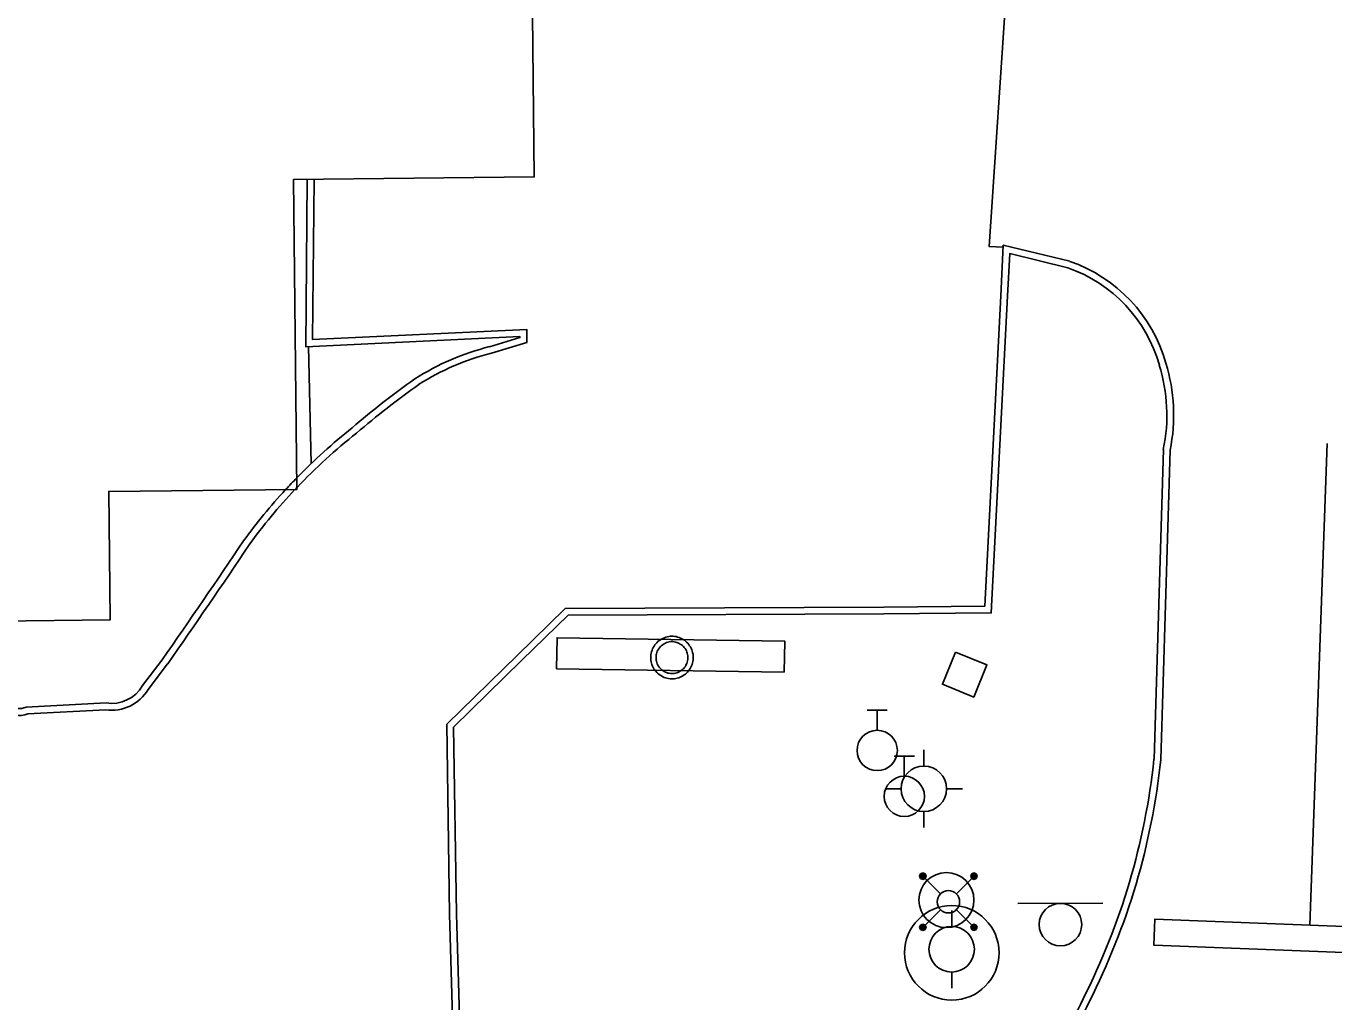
# Model space of a CAD drawing. Extents: x 2145380 to 2156929, y 139568 to 149130.
# Drawn here: x 2150576.6 to 2150691.6, y 140400 to 140485.8 of the extents above; entities that cross this region are included whole.
import ezdxf

# ---------------------------------------------------------------- set-up
doc = ezdxf.new("R2010")
doc.units = 0
for name, color, linetype in [('Default', 7, 'Continuous'), ('TOPO_Asphalt', 7, 'Continuous'), ('TOPO_Building', 7, 'Continuous'), ('TOPO_Concrete', 7, 'Continuous'), ('TOPO_Curb Back', 7, 'Continuous'), ('TOPO_Light Pole', 7, 'Continuous'), ('TOPO_Misc Line', 7, 'Continuous'), ('TOPO_Power Pole', 7, 'Continuous'), ('TOPO_Sidewalk', 7, 'Continuous'), ('TOPO_Sign', 7, 'Continuous'), ('TOPO_Wall Freestanding', 7, 'Continuous'), ('TOPO_Water Fire Hydrant', 7, 'Continuous'), ('TOPO_Water Valve', 7, 'Continuous')]:
    doc.layers.add(name, color=color, linetype=linetype)

# ---------------------------------------------------------------- blocks, each defined once
blk = doc.blocks.new('POWPOL')
at = {"layer": 'TOPO_Power Pole'}
for p, q in [((0, 10.16), (0, 17.34)), ((0, -10.16), (0, -17.34))]:
    blk.add_line(p, q, dxfattribs=at)
blk.add_circle((0, 0), 10.16, dxfattribs=at)
blk = doc.blocks.new('FIRHYD')
at = {"layer": 'TOPO_Water Fire Hydrant'}
for p, q in [((-0.02, 10.16), (-0.03, 17.34)), ((10.16, 0.02), (17.34, 0.03)), ((-10.16, -0.02), (-17.34, -0.03)), ((0.02, -10.16), (0.03, -17.34))]:
    blk.add_line(p, q, dxfattribs=at)
blk.add_circle((0, 0), 10.16, dxfattribs=at)
blk = doc.blocks.new('HIGHMAST')
at = {"layer": 'Default'}
for p, q in [((-6.44, 5.71), (-6.22, 6.22)), ((-6.31, 5.85), (-5.9, 6.28)), ((-6.16, 5.28), (-6.31, 5.85)), ((-6.22, 6.22), (-5.71, 6.44)), ((-6.21, 5.83), (-5.88, 6.16)), ((-6.08, 5.72), (-5.78, 6)), ((-6.02, 5.47), (-5.99, 5.94)), ((-5.99, 5.94), (-5.53, 5.97)), ((-5.9, 6.28), (-5.32, 6.14)), ((-5.88, 6.16), (-5.43, 6.05)), ((-5.8, 6.29), (-5.58, 5.13)), ((-5.79, 5.79), (-5.8, 6.29)), ((-5.78, 6), (-5.78, 5.83)), ((-5.77, 6.02), (-5.42, 5.63)), ((-5.71, 6.44), (-5.2, 6.22)), ((-5.53, 5.97), (-5.53, 5.96)), ((-5.52, 5.96), (-5.48, 5.42)), ((-5.43, 6.05), (-5.43, 6.05)), ((-5.41, 6.05), (-5.26, 5.57)), ((-5.32, 6.14), (-5.31, 6.13)), ((-5.3, 6.14), (-5.1, 5.7)), ((-5.2, 6.22), (-4.98, 5.71)), ((-5.2, 6.22), (-5.2, 6.22)), ((4.98, 5.71), (5.2, 6.22)), ((5.08, 5.72), (5.28, 6.15)), ((5.13, 5.58), (5.72, 6.25)), ((5.2, 6.22), (5.71, 6.44)), ((5.2, 6.22), (5.2, 6.22)), ((5.22, 5.62), (5.38, 6.09)), ((5.28, 6.16), (5.85, 6.31)), ((5.28, 6.15), (5.28, 6.16)), ((5.36, 5.74), (5.72, 6.08)), ((5.38, 6.09), (5.83, 6.21)), ((5.38, 6.09), (5.38, 6.09)), ((5.42, 5.48), (5.47, 6.02)), ((5.47, 6.02), (5.94, 5.99)), ((5.47, 6.02), (5.47, 6.02)), ((5.69, 5.92), (5.51, 5.75)), ((5.72, 6.25), (5.62, 5.19)), ((5.83, 5.78), (5.69, 5.92)), ((5.71, 6.44), (6.22, 6.22)), ((5.72, 6.08), (6, 5.78)), ((5.83, 6.21), (6.16, 5.88)), ((5.85, 6.31), (6.28, 5.9)), ((5.94, 5.99), (5.97, 5.53)), ((6.16, 5.88), (6.05, 5.43)), ((6.28, 5.9), (6.14, 5.32)), ((6.22, 6.22), (6.44, 5.71)), ((-6.22, 5.2), (-6.44, 5.71)), ((-6.25, 5.72), (-5.19, 5.62)), ((-5.58, 5.13), (-6.25, 5.72)), ((-6.22, 5.2), (-6.22, 5.2)), ((-5.71, 4.98), (-6.22, 5.2)), ((-6.09, 5.38), (-6.21, 5.83)), ((-6.15, 5.28), (-6.16, 5.28)), ((-5.72, 5.08), (-6.15, 5.28)), ((-6.09, 5.38), (-6.09, 5.38)), ((-5.62, 5.22), (-6.09, 5.38)), ((-5.74, 5.36), (-6.08, 5.72)), ((-6.02, 5.47), (-6.02, 5.47)), ((-5.48, 5.42), (-6.02, 5.47)), ((-5.78, 5.83), (-5.92, 5.69)), ((-5.92, 5.69), (-5.75, 5.51)), ((-5.6, 5.65), (-5.79, 5.79)), ((-5.75, 5.51), (-5.6, 5.65)), ((-5.42, 5.63), (-5.74, 5.36)), ((-5.28, 5.26), (-5.72, 5.08)), ((-5.2, 5.2), (-5.71, 4.98)), ((-5.26, 5.57), (-5.62, 5.22)), ((-5.1, 5.7), (-5.28, 5.26)), ((-4.98, 5.71), (-5.2, 5.2)), ((-5.2, 5.2), (-1.77, 1.77)), ((5.2, 5.2), (1.77, 1.77)), ((5.2, 5.2), (4.98, 5.71)), ((5.26, 5.28), (5.08, 5.72)), ((6.29, 5.8), (5.13, 5.58)), ((5.71, 4.98), (5.2, 5.2)), ((5.57, 5.26), (5.22, 5.62)), ((5.7, 5.1), (5.26, 5.28)), ((5.63, 5.42), (5.36, 5.74)), ((5.96, 5.52), (5.42, 5.48)), ((5.51, 5.75), (5.65, 5.6)), ((6.05, 5.41), (5.57, 5.26)), ((6.02, 5.77), (5.63, 5.42)), ((5.65, 5.6), (5.79, 5.79)), ((6.14, 5.3), (5.7, 5.1)), ((6.22, 5.2), (5.71, 4.98)), ((5.79, 5.79), (6.29, 5.8)), ((6, 5.78), (5.83, 5.78)), ((5.97, 5.53), (5.96, 5.53)), ((6.05, 5.43), (6.05, 5.43)), ((6.14, 5.32), (6.13, 5.31)), ((6.44, 5.71), (6.22, 5.2)), ((6.22, 5.2), (6.22, 5.2)), ((-5.2, -5.2), (-1.77, -1.77)), ((5.2, -5.2), (1.77, -1.77)), ((-6.44, -5.71), (-6.22, -5.2)), ((-6.22, -6.22), (-6.44, -5.71)), ((-6.29, -5.8), (-5.13, -5.58)), ((-5.79, -5.79), (-6.29, -5.8)), ((-6.28, -5.9), (-6.14, -5.32)), ((-6.22, -5.2), (-5.71, -4.98)), ((-6.22, -5.2), (-6.22, -5.2)), ((-6.16, -5.88), (-6.05, -5.43)), ((-6.14, -5.3), (-5.7, -5.1)), ((-6.14, -5.32), (-6.13, -5.31)), ((-6.05, -5.41), (-5.57, -5.26)), ((-6.05, -5.43), (-6.05, -5.43)), ((-6.02, -5.77), (-5.63, -5.42)), ((-6, -5.78), (-5.83, -5.78)), ((-5.72, -6.08), (-6, -5.78)), ((-5.97, -5.53), (-5.96, -5.53)), ((-5.94, -5.99), (-5.97, -5.53)), ((-5.96, -5.52), (-5.42, -5.48)), ((-5.83, -5.78), (-5.69, -5.92)), ((-5.65, -5.6), (-5.79, -5.79)), ((-5.72, -6.25), (-5.62, -5.19)), ((-5.13, -5.58), (-5.72, -6.25)), ((-5.36, -5.74), (-5.72, -6.08)), ((-5.71, -4.98), (-5.2, -5.2)), ((-5.7, -5.1), (-5.26, -5.28)), ((-5.69, -5.92), (-5.51, -5.75)), ((-5.51, -5.75), (-5.65, -5.6)), ((-5.63, -5.42), (-5.36, -5.74)), ((-5.57, -5.26), (-5.22, -5.62)), ((-5.42, -5.48), (-5.47, -6.02)), ((-5.22, -5.62), (-5.38, -6.09)), ((-5.08, -5.72), (-5.28, -6.15)), ((-5.26, -5.28), (-5.08, -5.72)), ((-5.2, -5.2), (-4.98, -5.71)), ((-4.98, -5.71), (-5.2, -6.22)), ((4.98, -5.71), (5.2, -5.2)), ((5.2, -6.22), (4.98, -5.71)), ((5.1, -5.7), (5.28, -5.26)), ((5.3, -6.14), (5.1, -5.7)), ((6.25, -5.72), (5.19, -5.62)), ((5.2, -5.2), (5.71, -4.98)), ((5.26, -5.57), (5.62, -5.22)), ((5.41, -6.05), (5.26, -5.57)), ((5.28, -5.26), (5.72, -5.08)), ((5.42, -5.63), (5.74, -5.36)), ((5.77, -6.02), (5.42, -5.63)), ((5.48, -5.42), (6.02, -5.47)), ((5.52, -5.96), (5.48, -5.42)), ((5.58, -5.13), (6.25, -5.72)), ((5.8, -6.29), (5.58, -5.13)), ((5.75, -5.51), (5.6, -5.65)), ((5.6, -5.65), (5.79, -5.79)), ((5.62, -5.22), (6.09, -5.38)), ((5.71, -4.98), (6.22, -5.2)), ((5.72, -5.08), (6.15, -5.28)), ((5.74, -5.36), (6.08, -5.72)), ((5.92, -5.69), (5.75, -5.51)), ((5.78, -5.83), (5.92, -5.69)), ((6.08, -5.72), (5.78, -6)), ((5.78, -6), (5.78, -5.83)), ((5.79, -5.79), (5.8, -6.29)), ((6.21, -5.83), (5.88, -6.16)), ((6.02, -5.47), (5.99, -5.94)), ((6.02, -5.47), (6.02, -5.47)), ((6.09, -5.38), (6.21, -5.83)), ((6.09, -5.38), (6.09, -5.38)), ((6.15, -5.28), (6.16, -5.28)), ((6.16, -5.28), (6.31, -5.85)), ((6.22, -5.2), (6.22, -5.2)), ((6.22, -5.2), (6.44, -5.71)), ((6.44, -5.71), (6.22, -6.22)), ((-5.85, -6.31), (-6.28, -5.9)), ((-5.71, -6.44), (-6.22, -6.22)), ((-5.83, -6.21), (-6.16, -5.88)), ((-5.47, -6.02), (-5.94, -5.99)), ((-5.28, -6.16), (-5.85, -6.31)), ((-5.38, -6.09), (-5.83, -6.21)), ((-5.2, -6.22), (-5.71, -6.44)), ((-5.47, -6.02), (-5.47, -6.02)), ((-5.38, -6.09), (-5.38, -6.09)), ((-5.28, -6.15), (-5.28, -6.16)), ((-5.2, -6.22), (-5.2, -6.22)), ((5.71, -6.44), (5.2, -6.22)), ((5.2, -6.22), (5.2, -6.22)), ((5.32, -6.14), (5.31, -6.13)), ((5.9, -6.28), (5.32, -6.14)), ((5.43, -6.05), (5.43, -6.05)), ((5.88, -6.16), (5.43, -6.05)), ((5.99, -5.94), (5.53, -5.97)), ((5.53, -5.97), (5.53, -5.96)), ((6.22, -6.22), (5.71, -6.44)), ((6.31, -5.85), (5.9, -6.28))]:
    blk.add_line(p, q, dxfattribs=at)
for centre, radius in [((-0.45, 0.37), 6.15), ((0, 0), 2.5), ((0, 0), 2.5), ((0, 0), 2.5), ((0, 0), 2.5)]:
    blk.add_circle(centre, radius, dxfattribs=at)
blk = doc.blocks.new('WATVAL')
at = {"layer": 'Default'}
for p, q in [((-2.25, 9), (2.25, 9)), ((0, 4.5), (0, 9))]:
    blk.add_line(p, q, dxfattribs=at)
blk.add_circle((0, 0), 4.5, dxfattribs=at)

msp = doc.modelspace()

# ---------------------------------------------------------------- linework, layer by layer
at = {"layer": 'TOPO_Asphalt'}
msp.add_lwpolyline([(2150663.67, 140489.52), (2150662.82, 140489.61), (2150661.26, 140466.41), (2150662.48, 140466.35)], dxfattribs=at)
at = {"layer": 'TOPO_Building'}
msp.add_lwpolyline([(2150497.49, 140506.71), (2150498.16, 140444.19), (2150502, 140444.23), (2150502.12, 140432.57), (2150511.33, 140432.67), (2150511.21, 140443.78), (2150573.95, 140444.45), (2150574.07, 140433.46), (2150583.95, 140433.56), (2150583.83, 140444.86), (2150600.38, 140445.04), (2150600.09, 140472.31), (2150621.25, 140472.54), (2150620.77, 140518.26)], dxfattribs=at)
at = {"layer": 'TOPO_Concrete'}
msp.add_lwpolyline([(2150658.3, 140430.73), (2150661.05, 140429.6), (2150659.9, 140426.78), (2150657.15, 140427.9), (2150658.3, 140430.73)], dxfattribs=at)
at = {"layer": 'TOPO_Curb Back'}
for points in [[(2150601.29, 140472.32), (2150601.15, 140457.6), (2150619.99, 140458.49), (2150619.99, 140458.4), (2150617.32, 140457.6)], [(2150601.89, 140472.32), (2150601.76, 140458.23), (2150620.59, 140459.12), (2150620.59, 140457.96), (2150617.48, 140457.02)], [(2150614.48, 140384.55), (2150613.81, 140407.68), (2150613.55, 140424.38), (2150619.75, 140430.44), (2150623.97, 140434.57), (2150651.99, 140434.69), (2150660.87, 140434.77), (2150662.28, 140462.07), (2150662.49, 140466.54), (2150668.35, 140465.11)], [(2150615.08, 140384.56), (2150614.41, 140407.7), (2150614.16, 140424.13), (2150620.17, 140430.01), (2150624.22, 140433.97), (2150651.99, 140434.09), (2150661.44, 140434.18), (2150662.88, 140462.04), (2150663.06, 140465.79), (2150668.18, 140464.53)], [(2150676.58, 140448.56), (2150675.75, 140421.31)], [(2150677.17, 140448.49), (2150676.35, 140421.27)], [(2150588.52, 140430.05), (2150586.79, 140427.79)], [(2150589.01, 140429.69), (2150587.29, 140427.45)], [(2150583.6, 140426.27), (2150576.57, 140425.88)], [(2150583.57, 140425.66), (2150576.7, 140425.29)]]:
    msp.add_lwpolyline(points, dxfattribs=at)
for centre, radius, start, end in [((2150664.02, 140452.56), 12.67, 15.6524, 70.8724), ((2150664.02, 140452.56), 13.27, 15.6873, 70.9935), ((2150622.79, 140435.87), 22.41, 104.132, 122.5074), ((2150622.79, 140435.87), 21.81, 104.0956, 122.4681), ((2150662, 140451.59), 14.88, 348.2709, 17.1688), ((2150662, 140451.59), 15.48, 348.4673, 17.1387), ((2150655.66, 140391.54), 77.56, 125.3865, 130.5534), ((2150655.63, 140391.58), 76.9, 125.3947, 130.5631), ((2150636.65, 140410.75), 50.63, 128.3425, 135.7615), ((2150636.65, 140410.75), 50.03, 128.3293, 136.4564), ((2150636.65, 140410.75), 50.63, 135.7615, 137.3957), ((2150636.62, 140410.77), 50.6, 137.3926, 143.9878), ((2150636.65, 140410.75), 50.04, 136.7472, 143.9736), ((2150636.65, 140410.75), 50.03, 136.4564, 136.7468), ((2150030.44, 140819.74), 680.67, 325.07502, 326.14376), ((2150029.91, 140820.1), 681.92, 325.07417, 326.14206), ((2150575.99, 140427.16), 2, 164.5357, 290.9959), ((2150575.99, 140427.16), 1.4, 161.1147, 294.5206), ((2150584.1, 140429.32), 3.7, 261.7604, 329.6238), ((2150584.1, 140429.32), 3.1, 260.7067, 330.2755), ((2150615.29, 140427.74), 60.8, 333.0961, 353.9286), ((2150615.29, 140427.74), 61.4, 333.1029, 353.9505), ((2150620.15, 140423.73), 54.67, 316.5573, 334.5373), ((2150620.15, 140423.74), 55.28, 316.5184, 334.5288)]:
    msp.add_arc(centre, radius, start, end, dxfattribs=at)
at = {"layer": 'TOPO_Misc Line'}
msp.add_line((2150689.44, 140406.71), (2150690.98, 140449.08), dxfattribs=at)
for points in [[(2150497.49, 140506.71), (2150498.16, 140444.19), (2150502, 140444.23), (2150502.12, 140432.57), (2150511.33, 140432.67), (2150511.21, 140443.78), (2150573.95, 140444.45), (2150574.07, 140433.46), (2150583.95, 140433.56), (2150583.83, 140444.86), (2150600.38, 140445.04), (2150600.09, 140472.31), (2150621.25, 140472.54), (2150620.77, 140518.26)], [(2150714.5, 140405.74), (2150675.83, 140407.24), (2150675.74, 140404.95), (2150714.46, 140403.45)]]:
    msp.add_lwpolyline(points, dxfattribs=at)
at = {"layer": 'TOPO_Power Pole'}
for points in [[(2150631.49, 140430.25), (2150631.49, 140430.38), (2150631.51, 140430.51), (2150631.53, 140430.64), (2150631.57, 140430.77), (2150631.61, 140430.89), (2150631.66, 140431.02), (2150631.72, 140431.14), (2150631.78, 140431.25), (2150631.86, 140431.36), (2150631.94, 140431.46), (2150632.03, 140431.56), (2150632.12, 140431.65), (2150632.23, 140431.74), (2150632.34, 140431.82), (2150632.45, 140431.88), (2150632.57, 140431.94), (2150632.69, 140431.99), (2150632.81, 140432.04), (2150632.94, 140432.07), (2150633.08, 140432.09), (2150633.21, 140432.12), (2150633.34, 140432.12), (2150633.47, 140432.12), (2150633.6, 140432.1), (2150633.73, 140432.09), (2150633.85, 140432.05), (2150633.98, 140432.01), (2150634.1, 140431.96), (2150634.23, 140431.91), (2150634.34, 140431.84), (2150634.45, 140431.77), (2150634.56, 140431.69), (2150634.65, 140431.6), (2150634.75, 140431.51), (2150634.83, 140431.4), (2150634.91, 140431.29), (2150634.98, 140431.19), (2150635.05, 140431.07), (2150635.1, 140430.94), (2150635.14, 140430.82), (2150635.18, 140430.69), (2150635.21, 140430.56), (2150635.22, 140430.43), (2150635.23, 140430.3), (2150635.23, 140430.18), (2150635.22, 140430.04), (2150635.2, 140429.91), (2150635.17, 140429.78), (2150635.13, 140429.65), (2150635.09, 140429.53), (2150635.03, 140429.41), (2150634.97, 140429.29), (2150634.9, 140429.19), (2150634.82, 140429.08), (2150634.73, 140428.97), (2150634.64, 140428.88), (2150634.54, 140428.8), (2150634.43, 140428.72), (2150634.32, 140428.64), (2150634.21, 140428.58), (2150634.09, 140428.53), (2150633.96, 140428.48), (2150633.83, 140428.44), (2150633.71, 140428.41), (2150633.57, 140428.39), (2150633.44, 140428.38), (2150633.32, 140428.38), (2150633.19, 140428.39), (2150633.06, 140428.4), (2150632.92, 140428.43), (2150632.8, 140428.47), (2150632.67, 140428.51), (2150632.55, 140428.56), (2150632.43, 140428.63), (2150632.32, 140428.69), (2150632.21, 140428.78), (2150632.11, 140428.86), (2150632.02, 140428.95), (2150631.93, 140429.05), (2150631.85, 140429.16), (2150631.77, 140429.27), (2150631.71, 140429.38), (2150631.65, 140429.5), (2150631.6, 140429.63), (2150631.56, 140429.75), (2150631.53, 140429.87), (2150631.51, 140430.01), (2150631.49, 140430.14), (2150631.49, 140430.25)], [(2150631.96, 140430.25), (2150631.96, 140430.36), (2150631.98, 140430.48), (2150632, 140430.59), (2150632.04, 140430.69), (2150632.07, 140430.8), (2150632.12, 140430.91), (2150632.18, 140431), (2150632.25, 140431.1), (2150632.32, 140431.19), (2150632.4, 140431.27), (2150632.49, 140431.35), (2150632.59, 140431.41), (2150632.68, 140431.47), (2150632.78, 140431.52), (2150632.89, 140431.57), (2150633, 140431.6), (2150633.11, 140431.63), (2150633.22, 140431.65), (2150633.34, 140431.65), (2150633.45, 140431.65), (2150633.56, 140431.64), (2150633.68, 140431.62), (2150633.79, 140431.58), (2150633.89, 140431.54), (2150634, 140431.5), (2150634.09, 140431.44), (2150634.19, 140431.38), (2150634.28, 140431.3), (2150634.37, 140431.23), (2150634.44, 140431.14), (2150634.51, 140431.04), (2150634.57, 140430.95), (2150634.63, 140430.85), (2150634.67, 140430.74), (2150634.71, 140430.64), (2150634.74, 140430.53), (2150634.75, 140430.41), (2150634.76, 140430.3), (2150634.76, 140430.19), (2150634.75, 140430.08), (2150634.73, 140429.96), (2150634.71, 140429.85), (2150634.67, 140429.74), (2150634.62, 140429.64), (2150634.57, 140429.54), (2150634.51, 140429.44), (2150634.44, 140429.35), (2150634.36, 140429.27), (2150634.28, 140429.19), (2150634.18, 140429.11), (2150634.09, 140429.05), (2150633.99, 140428.99), (2150633.88, 140428.94), (2150633.78, 140428.91), (2150633.66, 140428.88), (2150633.55, 140428.86), (2150633.43, 140428.85), (2150633.33, 140428.85), (2150633.22, 140428.86), (2150633.11, 140428.87), (2150632.99, 140428.89), (2150632.88, 140428.93), (2150632.78, 140428.97), (2150632.67, 140429.03), (2150632.58, 140429.09), (2150632.48, 140429.16), (2150632.4, 140429.23), (2150632.32, 140429.32), (2150632.24, 140429.4), (2150632.17, 140429.5), (2150632.12, 140429.59), (2150632.07, 140429.7), (2150632.03, 140429.81), (2150632, 140429.92), (2150631.98, 140430.03), (2150631.96, 140430.14), (2150631.96, 140430.25)]]:
    msp.add_lwpolyline(points, dxfattribs=at)
at = {"layer": 'TOPO_Sidewalk'}
msp.add_line((2150601.62, 140447.32), (2150601.4, 140457.62), dxfattribs=at)
at = {"layer": 'TOPO_Sign'}
msp.add_lwpolyline([(2150643.24, 140428.96), (2150623.22, 140429.26), (2150623.26, 140431.99), (2150643.28, 140431.7)], close=True, dxfattribs=at)
for points in [[(2150663.77, 140408.63), (2150671.26, 140408.64)], [(2150667.52, 140408.63), (2150667.52, 140408.63)], [(2150665.65, 140406.76), (2150665.65, 140406.76)], [(2150669.39, 140406.76), (2150669.39, 140406.76)], [(2150667.52, 140404.89), (2150667.52, 140404.89)]]:
    msp.add_lwpolyline(points, dxfattribs=at)
for start, end in [(90, 180), (360, 90), (180, 270), (270, 0)]:
    msp.add_arc((2150667.52, 140406.76), 1.87, start, end, dxfattribs=at)
at = {"layer": 'TOPO_Wall Freestanding'}
msp.add_circle((2150657.97, 140404.28), 4.16, dxfattribs=at)

# ---------------------------------------------------------------- block references
at = {"layer": 'TOPO_Light Pole', "xscale": 0.39370000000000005, "yscale": 0.3937000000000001}
msp.add_blockref('HIGHMAST', (2150657.67, 140408.77), dxfattribs=at)
at = {"layer": 'TOPO_Power Pole', "xscale": 0.19685000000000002, "yscale": 0.19685000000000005}
msp.add_blockref('POWPOL', (2150657.96, 140404.59), dxfattribs=at)
at = {"layer": 'TOPO_Water Fire Hydrant', "xscale": 0.19685000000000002, "yscale": 0.19685000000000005}
msp.add_blockref('FIRHYD', (2150655.51, 140418.71), dxfattribs=at)
at = {"layer": 'TOPO_Water Valve', "xscale": 0.39370000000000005, "yscale": 0.3937000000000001}
for p in [(2150651.41, 140422.08), (2150653.79, 140418.04)]:
    msp.add_blockref('WATVAL', p, dxfattribs=at)

doc.saveas('drawing.dxf')
